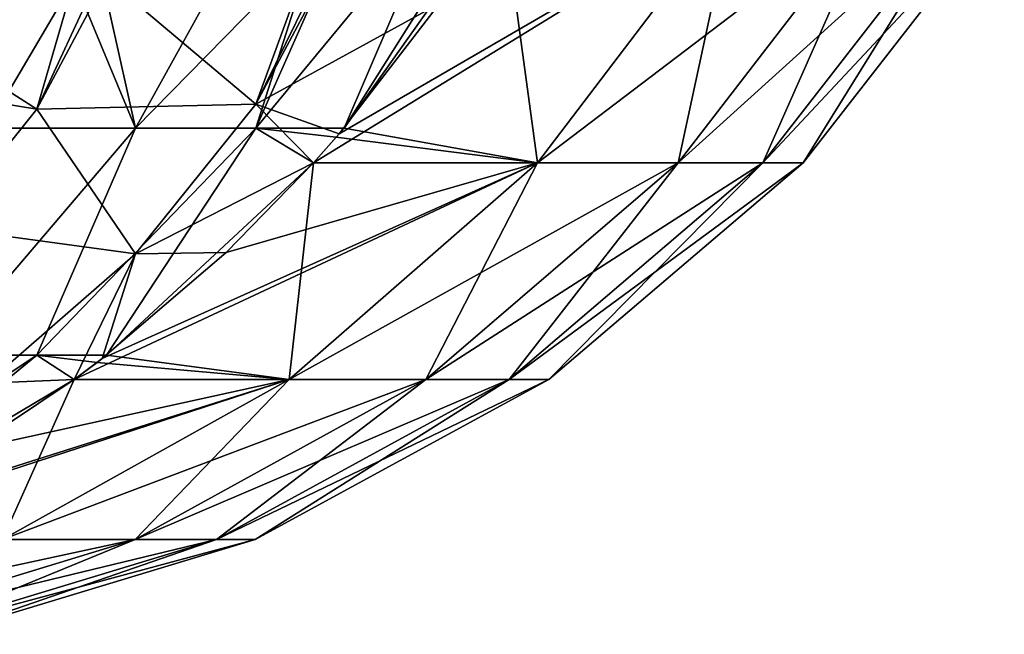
# Model space of a CAD drawing. Header units: millimetres. Extents: x -168 to 168, y -6 to 84.
# Tile 250 of 288: x 166.827 to 167.435, y 51.188 to 51.568. Entities that reach past the tile are written whole.
import ezdxf

# ---------------------------------------------------------------- set-up
doc = ezdxf.new("R2010")
doc.units = ezdxf.units.MM
doc.header["$LTSCALE"] = 65.185185
for name, color, linetype in [('655', 7, 'CONTINUOUS'), ('668', 7, 'CONTINUOUS'), ('678', 7, 'CONTINUOUS'), ('757', 7, 'CONTINUOUS'), ('770', 7, 'CONTINUOUS'), ('780', 7, 'CONTINUOUS')]:
    doc.layers.add(name, color=color, linetype=linetype)

msp = doc.modelspace()

# ---------------------------------------------------------------- linework, layer by layer
at = {"layer": '655', "linetype": 'Continuous'}
for points in [[(167.26787, 51.63869, 103.29261), (167.14686, 51.47932, 103.3196), (167.00876, 51.47924, 102.83284), (167.26787, 51.63869, 103.29261)], [(167.26787, 51.63869, 103.29261), (167.00876, 51.47924, 102.83284), (167.02441, 51.49708, 102.82723), (167.26787, 51.63869, 103.29261)], [(167.26787, 51.63869, 103.29261), (167.02441, 51.49708, 102.82723), (167.08635, 51.57753, 102.80489), (167.26787, 51.63869, 103.29261)], [(167.14687, 51.47932, 106.6804), (167.12531, 51.63838, 107.20905), (167.02751, 51.50074, 107.17391), (167.14687, 51.47932, 106.6804)], [(167.26787, 51.63869, 106.70739), (167.12531, 51.63838, 107.20905), (167.14687, 51.47932, 106.6804), (167.26787, 51.63869, 106.70739)], [(167.35624, 51.63869, 103.78408), (167.23348, 51.47932, 103.80141), (167.14686, 51.47932, 103.3196), (167.35624, 51.63869, 103.78408)], [(167.26787, 51.63869, 103.29261), (167.35624, 51.63869, 103.78408), (167.14686, 51.47932, 103.3196), (167.26787, 51.63869, 103.29261)], [(167.26787, 51.63869, 106.70739), (167.14687, 51.47932, 106.6804), (167.23348, 51.47932, 106.19858), (167.26787, 51.63869, 106.70739)], [(167.35624, 51.63869, 103.78408), (167.40945, 51.63869, 104.27162), (167.23348, 51.47932, 103.80141), (167.35624, 51.63869, 103.78408)], [(167.40945, 51.63869, 104.27162), (167.28586, 51.47932, 104.2814), (167.23348, 51.47932, 103.80141), (167.40945, 51.63869, 104.27162)], [(167.35624, 51.63869, 106.21591), (167.26787, 51.63869, 106.70739), (167.23348, 51.47932, 106.19858), (167.35624, 51.63869, 106.21591)], [(167.35624, 51.63869, 106.21591), (167.23348, 51.47932, 106.19858), (167.28586, 51.47932, 105.71859), (167.35624, 51.63869, 106.21591)], [(167.40945, 51.63869, 104.27162), (167.43467, 51.63869, 104.75738), (167.28586, 51.47932, 104.2814), (167.40945, 51.63869, 104.27162)], [(167.43467, 51.63869, 104.75738), (167.31073, 51.47932, 104.76055), (167.28586, 51.47932, 104.2814), (167.43467, 51.63869, 104.75738)], [(167.40946, 51.63869, 105.72837), (167.35624, 51.63869, 106.21591), (167.28586, 51.47932, 105.71859), (167.40946, 51.63869, 105.72837)], [(167.40946, 51.63869, 105.72837), (167.28586, 51.47932, 105.71859), (167.31073, 51.47932, 105.23944), (167.40946, 51.63869, 105.72837)], [(167.43467, 51.63869, 104.75738), (167.43467, 51.63869, 105.2426), (167.31073, 51.47932, 104.76055), (167.43467, 51.63869, 104.75738)], [(167.43467, 51.63869, 105.2426), (167.40946, 51.63869, 105.72837), (167.31073, 51.47932, 105.23944), (167.43467, 51.63869, 105.2426)], [(167.43467, 51.63869, 105.2426), (167.31073, 51.47932, 105.23944), (167.31073, 51.47932, 104.76055), (167.43467, 51.63869, 105.2426)], [(167.02271, 51.49511, 107.17219), (167.14687, 51.47932, 106.6804), (167.02751, 51.50074, 107.17391), (167.02271, 51.49511, 107.17219)], [(167.00876, 51.47925, 107.16718), (167.14687, 51.47932, 106.6804), (167.02271, 51.49511, 107.17219), (167.00876, 51.47925, 107.16718)], [(166.86103, 51.34563, 102.8859), (166.87844, 51.35865, 102.87965), (167.14686, 51.47932, 103.3196), (166.86103, 51.34563, 102.8859)], [(166.99362, 51.34565, 103.35378), (166.86103, 51.34563, 102.8859), (167.14686, 51.47932, 103.3196), (166.99362, 51.34565, 103.35378)], [(167.14686, 51.47932, 103.3196), (166.87844, 51.35865, 102.87965), (166.95486, 51.42386, 102.8522), (167.14686, 51.47932, 103.3196)], [(166.88112, 51.36071, 107.12132), (166.99362, 51.34565, 106.64621), (167.00876, 51.47925, 107.16718), (166.88112, 51.36071, 107.12132)], [(167.00876, 51.47924, 102.83284), (167.14686, 51.47932, 103.3196), (166.95486, 51.42386, 102.8522), (167.00876, 51.47924, 102.83284)], [(167.00876, 51.47925, 107.16718), (166.99362, 51.34565, 106.64621), (167.14687, 51.47932, 106.6804), (167.00876, 51.47925, 107.16718)], [(166.99362, 51.34565, 106.64621), (167.07801, 51.34565, 106.17662), (167.14687, 51.47932, 106.6804), (166.99362, 51.34565, 106.64621)], [(167.23348, 51.47932, 103.80141), (166.99362, 51.34565, 103.35378), (167.14686, 51.47932, 103.3196), (167.23348, 51.47932, 103.80141)], [(167.07801, 51.34565, 103.82337), (166.99362, 51.34565, 103.35378), (167.23348, 51.47932, 103.80141), (167.07801, 51.34565, 103.82337)], [(167.14687, 51.47932, 106.6804), (167.07801, 51.34565, 106.17662), (167.23348, 51.47932, 106.19858), (167.14687, 51.47932, 106.6804)], [(167.07801, 51.34565, 106.17662), (167.12934, 51.34565, 105.70621), (167.23348, 51.47932, 106.19858), (167.07801, 51.34565, 106.17662)], [(167.28586, 51.47932, 104.2814), (167.07801, 51.34565, 103.82337), (167.23348, 51.47932, 103.80141), (167.28586, 51.47932, 104.2814)], [(167.12934, 51.34565, 104.29378), (167.07801, 51.34565, 103.82337), (167.28586, 51.47932, 104.2814), (167.12934, 51.34565, 104.29378)], [(167.23348, 51.47932, 106.19858), (167.12934, 51.34565, 105.70621), (167.28586, 51.47932, 105.71859), (167.23348, 51.47932, 106.19858)], [(167.12934, 51.34565, 105.70621), (167.15377, 51.34565, 105.23543), (167.28586, 51.47932, 105.71859), (167.12934, 51.34565, 105.70621)], [(167.31073, 51.47932, 104.76055), (167.12934, 51.34565, 104.29378), (167.28586, 51.47932, 104.2814), (167.31073, 51.47932, 104.76055)], [(167.15377, 51.34565, 104.76456), (167.12934, 51.34565, 104.29378), (167.31073, 51.47932, 104.76055), (167.15377, 51.34565, 104.76456)], [(167.28586, 51.47932, 105.71859), (167.15377, 51.34565, 105.23543), (167.31073, 51.47932, 105.23944), (167.28586, 51.47932, 105.71859)], [(167.15377, 51.34565, 105.23543), (167.15377, 51.34565, 104.76456), (167.31073, 51.47932, 105.23944), (167.15377, 51.34565, 105.23543)], [(167.31073, 51.47932, 105.23944), (167.15377, 51.34565, 104.76456), (167.31073, 51.47932, 104.76055), (167.31073, 51.47932, 105.23944)], [(166.861, 51.34561, 107.11409), (166.99362, 51.34565, 106.64621), (166.87519, 51.35617, 107.11919), (166.861, 51.34561, 107.11409)], [(166.87519, 51.35617, 107.11919), (166.99362, 51.34565, 106.64621), (166.88112, 51.36071, 107.12132), (166.87519, 51.35617, 107.11919)], [(166.69079, 51.2471, 102.94707), (166.70884, 51.25535, 102.94058), (166.99362, 51.34565, 103.35378), (166.69079, 51.2471, 102.94707)], [(166.81688, 51.24703, 103.3932), (166.69079, 51.2471, 102.94707), (166.99362, 51.34565, 103.35378), (166.81688, 51.24703, 103.3932)], [(166.99362, 51.34565, 103.35378), (166.70884, 51.25535, 102.94058), (166.79618, 51.30231, 102.90922), (166.99362, 51.34565, 103.35378)], [(166.71054, 51.25615, 107.06003), (166.81688, 51.24703, 106.60679), (166.861, 51.34561, 107.11409), (166.71054, 51.25615, 107.06003)], [(166.86103, 51.34563, 102.8859), (166.99362, 51.34565, 103.35378), (166.79618, 51.30231, 102.90922), (166.86103, 51.34563, 102.8859)], [(167.07801, 51.34565, 103.82337), (166.81688, 51.24703, 103.3932), (166.99362, 51.34565, 103.35378), (167.07801, 51.34565, 103.82337)], [(166.861, 51.34561, 107.11409), (166.81688, 51.24703, 106.60679), (166.99362, 51.34565, 106.64621), (166.861, 51.34561, 107.11409)], [(166.81688, 51.24703, 106.60679), (166.89871, 51.24703, 106.1513), (166.99362, 51.34565, 106.64621), (166.81688, 51.24703, 106.60679)], [(166.89871, 51.24703, 103.84869), (166.81688, 51.24703, 103.3932), (167.07801, 51.34565, 103.82337), (166.89871, 51.24703, 103.84869)], [(167.12934, 51.34565, 104.29378), (166.89871, 51.24703, 103.84869), (167.07801, 51.34565, 103.82337), (167.12934, 51.34565, 104.29378)], [(166.94882, 51.24703, 104.30806), (166.89871, 51.24703, 103.84869), (167.12934, 51.34565, 104.29378), (166.94882, 51.24703, 104.30806)], [(166.99362, 51.34565, 106.64621), (166.89871, 51.24703, 106.1513), (167.07801, 51.34565, 106.17662), (166.99362, 51.34565, 106.64621)], [(166.89871, 51.24703, 106.1513), (166.94882, 51.24703, 105.69192), (167.07801, 51.34565, 106.17662), (166.89871, 51.24703, 106.1513)], [(167.15377, 51.34565, 104.76456), (166.94882, 51.24703, 104.30806), (167.12934, 51.34565, 104.29378), (167.15377, 51.34565, 104.76456)], [(166.97275, 51.24703, 104.76918), (166.94882, 51.24703, 104.30806), (167.15377, 51.34565, 104.76456), (166.97275, 51.24703, 104.76918)], [(167.07801, 51.34565, 106.17662), (166.94882, 51.24703, 105.69192), (167.12934, 51.34565, 105.70621), (167.07801, 51.34565, 106.17662)], [(166.94882, 51.24703, 105.69192), (166.97275, 51.24703, 105.23081), (167.12934, 51.34565, 105.70621), (166.94882, 51.24703, 105.69192)], [(167.15377, 51.34565, 105.23543), (166.97275, 51.24703, 104.76918), (167.15377, 51.34565, 104.76456), (167.15377, 51.34565, 105.23543)], [(167.12934, 51.34565, 105.70621), (166.97275, 51.24703, 105.23081), (167.15377, 51.34565, 105.23543), (167.12934, 51.34565, 105.70621)], [(166.97275, 51.24703, 105.23081), (166.97275, 51.24703, 104.76918), (167.15377, 51.34565, 105.23543), (166.97275, 51.24703, 105.23081)], [(166.89871, 51.24703, 103.84869), (166.6283, 51.18847, 103.43527), (166.81688, 51.24703, 103.3932), (166.89871, 51.24703, 103.84869)], [(166.70739, 51.18847, 103.87571), (166.6283, 51.18847, 103.43527), (166.89871, 51.24703, 103.84869), (166.70739, 51.18847, 103.87571)], [(166.70739, 51.18847, 106.12428), (166.75621, 51.18847, 105.67669), (166.89871, 51.24703, 106.1513), (166.70739, 51.18847, 106.12428)], [(166.81688, 51.24703, 106.60679), (166.70739, 51.18847, 106.12428), (166.89871, 51.24703, 106.1513), (166.81688, 51.24703, 106.60679)], [(166.94882, 51.24703, 104.30806), (166.70739, 51.18847, 103.87571), (166.89871, 51.24703, 103.84869), (166.94882, 51.24703, 104.30806)], [(166.75621, 51.18847, 104.3233), (166.70739, 51.18847, 103.87571), (166.94882, 51.24703, 104.30806), (166.75621, 51.18847, 104.3233)], [(166.75621, 51.18847, 105.67669), (166.7796, 51.18847, 105.22587), (166.94882, 51.24703, 105.69192), (166.75621, 51.18847, 105.67669)], [(166.89871, 51.24703, 106.1513), (166.75621, 51.18847, 105.67669), (166.94882, 51.24703, 105.69192), (166.89871, 51.24703, 106.1513)], [(166.7796, 51.18847, 104.77411), (166.75621, 51.18847, 104.3233), (166.97275, 51.24703, 104.76918), (166.7796, 51.18847, 104.77411)], [(166.97275, 51.24703, 104.76918), (166.75621, 51.18847, 104.3233), (166.94882, 51.24703, 104.30806), (166.97275, 51.24703, 104.76918)], [(166.7796, 51.18847, 105.22587), (166.7796, 51.18847, 104.77411), (166.97275, 51.24703, 105.23081), (166.7796, 51.18847, 105.22587)], [(166.94882, 51.24703, 105.69192), (166.7796, 51.18847, 105.22587), (166.97275, 51.24703, 105.23081), (166.94882, 51.24703, 105.69192)], [(166.97275, 51.24703, 105.23081), (166.7796, 51.18847, 104.77411), (166.97275, 51.24703, 104.76918), (166.97275, 51.24703, 105.23081)]]:
    msp.add_3dface(points, dxfattribs=at)
at = {"layer": '668', "linetype": 'Continuous'}
for points in [[(167.02751, 51.50074, 107.17391), (167.12531, 51.63838, 107.20905), (167.12534, 51.65607, 107.23963), (167.02751, 51.50074, 107.17391)], [(167.02751, 51.50074, 107.17391), (167.12534, 51.65607, 107.23963), (167.08635, 51.63774, 107.29941), (167.02751, 51.50074, 107.17391)], [(167.02751, 51.50074, 107.17391), (167.08635, 51.63774, 107.29941), (166.97304, 51.50074, 107.29193), (167.02751, 51.50074, 107.17391)], [(167.08635, 51.63774, 107.29941), (167.0244, 51.61687, 107.38025), (166.97304, 51.50074, 107.29193), (167.08635, 51.63774, 107.29941)], [(167.0244, 51.61687, 107.38025), (167.00879, 51.61281, 107.39846), (166.97304, 51.50074, 107.29193), (167.0244, 51.61687, 107.38025)], [(167.00879, 51.61281, 107.39846), (166.89884, 51.50074, 107.39864), (166.97304, 51.50074, 107.29193), (167.00879, 51.61281, 107.39846)], [(167.00879, 51.61281, 107.39846), (166.95486, 51.60188, 107.45614), (166.89884, 51.50074, 107.39864), (167.00879, 51.61281, 107.39846)], [(166.95486, 51.60188, 107.45614), (166.87844, 51.59305, 107.52634), (166.89884, 51.50074, 107.39864), (166.95486, 51.60188, 107.45614)], [(166.87844, 51.59305, 107.52634), (166.86106, 51.59195, 107.54071), (166.89884, 51.50074, 107.39864), (166.87844, 51.59305, 107.52634)], [(166.86106, 51.59195, 107.54071), (166.79618, 51.59048, 107.58992), (166.80717, 51.50074, 107.49079), (166.86106, 51.59195, 107.54071)], [(166.86106, 51.59195, 107.54071), (166.80717, 51.50074, 107.49079), (166.89884, 51.50074, 107.39864), (166.86106, 51.59195, 107.54071)], [(166.80717, 51.50074, 107.49079), (166.7794, 51.36073, 107.29902), (166.89884, 51.50074, 107.39864), (166.80717, 51.50074, 107.49079)], [(166.7794, 51.36073, 107.29902), (166.83807, 51.36073, 107.21464), (166.89884, 51.50074, 107.39864), (166.7794, 51.36073, 107.29902)], [(166.89884, 51.50074, 107.39864), (166.83807, 51.36073, 107.21464), (166.97304, 51.50074, 107.29193), (166.89884, 51.50074, 107.39864)], [(166.83807, 51.36073, 107.21464), (166.88112, 51.36071, 107.12132), (166.97304, 51.50074, 107.29193), (166.83807, 51.36073, 107.21464)], [(166.88112, 51.36071, 107.12132), (167.00876, 51.47925, 107.16718), (166.97304, 51.50074, 107.29193), (166.88112, 51.36071, 107.12132)], [(167.02271, 51.49511, 107.17219), (167.02751, 51.50074, 107.17391), (166.97304, 51.50074, 107.29193), (167.02271, 51.49511, 107.17219)], [(167.00876, 51.47925, 107.16718), (167.02271, 51.49511, 107.17219), (166.97304, 51.50074, 107.29193), (167.00876, 51.47925, 107.16718)], [(166.68077, 51.25616, 107.12457), (166.71054, 51.25615, 107.06003), (166.83807, 51.36073, 107.21464), (166.68077, 51.25616, 107.12457)], [(166.7794, 51.36073, 107.29902), (166.68077, 51.25616, 107.12457), (166.83807, 51.36073, 107.21464), (166.7794, 51.36073, 107.29902)], [(166.71054, 51.25615, 107.06003), (166.861, 51.34561, 107.11409), (166.83807, 51.36073, 107.21464), (166.71054, 51.25615, 107.06003)], [(166.861, 51.34561, 107.11409), (166.87519, 51.35617, 107.11919), (166.83807, 51.36073, 107.21464), (166.861, 51.34561, 107.11409)], [(166.87519, 51.35617, 107.11919), (166.88112, 51.36071, 107.12132), (166.83807, 51.36073, 107.21464), (166.87519, 51.35617, 107.11919)]]:
    msp.add_3dface(points, dxfattribs=at)
at = {"layer": '678', "linetype": 'Continuous'}
for points in [[(167.02752, 51.61771, 102.6235), (167.08635, 51.57753, 102.80489), (166.97304, 51.5155, 102.6825), (167.02752, 51.61771, 102.6235)], [(167.02271, 51.61639, 102.61775), (167.02752, 51.61771, 102.6235), (166.97304, 51.5155, 102.6825), (167.02271, 51.61639, 102.61775)], [(166.88112, 51.59324, 102.47593), (167.00877, 51.6128, 102.60152), (166.97304, 51.5155, 102.6825), (166.88112, 51.59324, 102.47593)], [(167.00877, 51.6128, 102.60152), (167.02271, 51.61639, 102.61775), (166.97304, 51.5155, 102.6825), (167.00877, 51.6128, 102.60152)], [(166.68077, 51.53815, 102.38701), (166.71054, 51.59403, 102.35473), (166.83807, 51.51243, 102.52261), (166.68077, 51.53815, 102.38701)], [(166.71054, 51.59403, 102.35473), (166.861, 51.59195, 102.45924), (166.83807, 51.51243, 102.52261), (166.71054, 51.59403, 102.35473)], [(166.83807, 51.51243, 102.52261), (166.88112, 51.59324, 102.47593), (166.97304, 51.5155, 102.6825), (166.83807, 51.51243, 102.52261)], [(166.87519, 51.59282, 102.47094), (166.88112, 51.59324, 102.47593), (166.83807, 51.51243, 102.52261), (166.87519, 51.59282, 102.47094)], [(166.861, 51.59195, 102.45924), (166.87519, 51.59282, 102.47094), (166.83807, 51.51243, 102.52261), (166.861, 51.59195, 102.45924)], [(167.08635, 51.57753, 102.80489), (167.02441, 51.49708, 102.82723), (166.97304, 51.5155, 102.6825), (167.08635, 51.57753, 102.80489)], [(166.7794, 51.43935, 102.5648), (166.68077, 51.53815, 102.38701), (166.83807, 51.51243, 102.52261), (166.7794, 51.43935, 102.5648)], [(166.89884, 51.42309, 102.73586), (166.83807, 51.51243, 102.52261), (166.97304, 51.5155, 102.6825), (166.89884, 51.42309, 102.73586)], [(167.00876, 51.47924, 102.83284), (166.89884, 51.42309, 102.73586), (166.97304, 51.5155, 102.6825), (167.00876, 51.47924, 102.83284)], [(167.02441, 51.49708, 102.82723), (167.00876, 51.47924, 102.83284), (166.97304, 51.5155, 102.6825), (167.02441, 51.49708, 102.82723)], [(166.7794, 51.43935, 102.5648), (166.83807, 51.51243, 102.52261), (166.89884, 51.42309, 102.73586), (166.7794, 51.43935, 102.5648)], [(167.00876, 51.47924, 102.83284), (166.95486, 51.42386, 102.8522), (166.89884, 51.42309, 102.73586), (167.00876, 51.47924, 102.83284)], [(166.80717, 51.34328, 102.78194), (166.7794, 51.43935, 102.5648), (166.89884, 51.42309, 102.73586), (166.80717, 51.34328, 102.78194)], [(166.86103, 51.34563, 102.8859), (166.80717, 51.34328, 102.78194), (166.89884, 51.42309, 102.73586), (166.86103, 51.34563, 102.8859)], [(166.87844, 51.35865, 102.87965), (166.86103, 51.34563, 102.8859), (166.89884, 51.42309, 102.73586), (166.87844, 51.35865, 102.87965)], [(166.95486, 51.42386, 102.8522), (166.87844, 51.35865, 102.87965), (166.89884, 51.42309, 102.73586), (166.95486, 51.42386, 102.8522)], [(166.86103, 51.34563, 102.8859), (166.79618, 51.30231, 102.90922), (166.80717, 51.34328, 102.78194), (166.86103, 51.34563, 102.8859)]]:
    msp.add_3dface(points, dxfattribs=at)
at = {"layer": '757', "linetype": 'Continuous'}
for points in [[(167.26787, 51.63869, -106.70739), (167.14686, 51.47932, -106.6804), (167.00876, 51.47924, -107.16716), (167.26787, 51.63869, -106.70739)], [(167.26787, 51.63869, -106.70739), (167.00876, 51.47924, -107.16716), (167.02441, 51.49708, -107.17277), (167.26787, 51.63869, -106.70739)], [(167.26787, 51.63869, -106.70739), (167.02441, 51.49708, -107.17277), (167.08635, 51.57753, -107.19511), (167.26787, 51.63869, -106.70739)], [(167.14687, 51.47932, -103.3196), (167.12531, 51.63838, -102.79095), (167.02751, 51.50074, -102.82609), (167.14687, 51.47932, -103.3196)], [(167.26787, 51.63869, -103.29261), (167.12531, 51.63838, -102.79095), (167.14687, 51.47932, -103.3196), (167.26787, 51.63869, -103.29261)], [(167.35624, 51.63869, -106.21592), (167.23348, 51.47932, -106.19859), (167.14686, 51.47932, -106.6804), (167.35624, 51.63869, -106.21592)], [(167.26787, 51.63869, -106.70739), (167.35624, 51.63869, -106.21592), (167.14686, 51.47932, -106.6804), (167.26787, 51.63869, -106.70739)], [(167.26787, 51.63869, -103.29261), (167.14687, 51.47932, -103.3196), (167.23348, 51.47932, -103.80142), (167.26787, 51.63869, -103.29261)], [(167.35624, 51.63869, -106.21592), (167.40945, 51.63869, -105.72838), (167.23348, 51.47932, -106.19859), (167.35624, 51.63869, -106.21592)], [(167.40945, 51.63869, -105.72838), (167.28586, 51.47932, -105.7186), (167.23348, 51.47932, -106.19859), (167.40945, 51.63869, -105.72838)], [(167.35624, 51.63869, -103.78409), (167.26787, 51.63869, -103.29261), (167.23348, 51.47932, -103.80142), (167.35624, 51.63869, -103.78409)], [(167.35624, 51.63869, -103.78409), (167.23348, 51.47932, -103.80142), (167.28586, 51.47932, -104.28141), (167.35624, 51.63869, -103.78409)], [(167.40945, 51.63869, -105.72838), (167.43467, 51.63869, -105.24262), (167.28586, 51.47932, -105.7186), (167.40945, 51.63869, -105.72838)], [(167.43467, 51.63869, -105.24262), (167.31073, 51.47932, -105.23945), (167.28586, 51.47932, -105.7186), (167.43467, 51.63869, -105.24262)], [(167.40946, 51.63869, -104.27163), (167.35624, 51.63869, -103.78409), (167.28586, 51.47932, -104.28141), (167.40946, 51.63869, -104.27163)], [(167.40946, 51.63869, -104.27163), (167.28586, 51.47932, -104.28141), (167.31073, 51.47932, -104.76056), (167.40946, 51.63869, -104.27163)], [(167.43467, 51.63869, -105.24262), (167.43467, 51.63869, -104.7574), (167.31073, 51.47932, -105.23945), (167.43467, 51.63869, -105.24262)], [(167.43467, 51.63869, -104.7574), (167.40946, 51.63869, -104.27163), (167.31073, 51.47932, -104.76056), (167.43467, 51.63869, -104.7574)], [(167.43467, 51.63869, -104.7574), (167.31073, 51.47932, -104.76056), (167.31073, 51.47932, -105.23945), (167.43467, 51.63869, -104.7574)], [(167.02271, 51.49511, -102.82781), (167.14687, 51.47932, -103.3196), (167.02751, 51.50074, -102.82609), (167.02271, 51.49511, -102.82781)], [(167.00876, 51.47925, -102.83282), (167.14687, 51.47932, -103.3196), (167.02271, 51.49511, -102.82781), (167.00876, 51.47925, -102.83282)], [(166.86103, 51.34563, -107.1141), (166.87844, 51.35865, -107.12035), (167.14686, 51.47932, -106.6804), (166.86103, 51.34563, -107.1141)], [(166.99362, 51.34565, -106.64622), (166.86103, 51.34563, -107.1141), (167.14686, 51.47932, -106.6804), (166.99362, 51.34565, -106.64622)], [(167.14686, 51.47932, -106.6804), (166.87844, 51.35865, -107.12035), (166.95486, 51.42386, -107.1478), (167.14686, 51.47932, -106.6804)], [(166.88112, 51.36071, -102.87868), (166.99362, 51.34565, -103.35379), (167.00876, 51.47925, -102.83282), (166.88112, 51.36071, -102.87868)], [(167.00876, 51.47924, -107.16716), (167.14686, 51.47932, -106.6804), (166.95486, 51.42386, -107.1478), (167.00876, 51.47924, -107.16716)], [(167.00876, 51.47925, -102.83282), (166.99362, 51.34565, -103.35379), (167.14687, 51.47932, -103.3196), (167.00876, 51.47925, -102.83282)], [(166.99362, 51.34565, -103.35379), (167.07801, 51.34565, -103.82338), (167.14687, 51.47932, -103.3196), (166.99362, 51.34565, -103.35379)], [(167.23348, 51.47932, -106.19859), (166.99362, 51.34565, -106.64622), (167.14686, 51.47932, -106.6804), (167.23348, 51.47932, -106.19859)], [(167.07801, 51.34565, -106.17663), (166.99362, 51.34565, -106.64622), (167.23348, 51.47932, -106.19859), (167.07801, 51.34565, -106.17663)], [(167.14687, 51.47932, -103.3196), (167.07801, 51.34565, -103.82338), (167.23348, 51.47932, -103.80142), (167.14687, 51.47932, -103.3196)], [(167.07801, 51.34565, -103.82338), (167.12934, 51.34565, -104.29379), (167.23348, 51.47932, -103.80142), (167.07801, 51.34565, -103.82338)], [(167.28586, 51.47932, -105.7186), (167.07801, 51.34565, -106.17663), (167.23348, 51.47932, -106.19859), (167.28586, 51.47932, -105.7186)], [(167.12934, 51.34565, -105.70622), (167.07801, 51.34565, -106.17663), (167.28586, 51.47932, -105.7186), (167.12934, 51.34565, -105.70622)], [(167.23348, 51.47932, -103.80142), (167.12934, 51.34565, -104.29379), (167.28586, 51.47932, -104.28141), (167.23348, 51.47932, -103.80142)], [(167.12934, 51.34565, -104.29379), (167.15377, 51.34565, -104.76457), (167.28586, 51.47932, -104.28141), (167.12934, 51.34565, -104.29379)], [(167.31073, 51.47932, -105.23945), (167.12934, 51.34565, -105.70622), (167.28586, 51.47932, -105.7186), (167.31073, 51.47932, -105.23945)], [(167.15377, 51.34565, -105.23544), (167.12934, 51.34565, -105.70622), (167.31073, 51.47932, -105.23945), (167.15377, 51.34565, -105.23544)], [(167.28586, 51.47932, -104.28141), (167.15377, 51.34565, -104.76457), (167.31073, 51.47932, -104.76056), (167.28586, 51.47932, -104.28141)], [(167.15377, 51.34565, -104.76457), (167.15377, 51.34565, -105.23544), (167.31073, 51.47932, -104.76056), (167.15377, 51.34565, -104.76457)], [(167.31073, 51.47932, -104.76056), (167.15377, 51.34565, -105.23544), (167.31073, 51.47932, -105.23945), (167.31073, 51.47932, -104.76056)], [(166.861, 51.34561, -102.88591), (166.99362, 51.34565, -103.35379), (166.87519, 51.35617, -102.88081), (166.861, 51.34561, -102.88591)], [(166.87519, 51.35617, -102.88081), (166.99362, 51.34565, -103.35379), (166.88112, 51.36071, -102.87868), (166.87519, 51.35617, -102.88081)], [(166.69079, 51.2471, -107.05293), (166.70884, 51.25535, -107.05942), (166.99362, 51.34565, -106.64622), (166.69079, 51.2471, -107.05293)], [(166.81688, 51.24703, -106.6068), (166.69079, 51.2471, -107.05293), (166.99362, 51.34565, -106.64622), (166.81688, 51.24703, -106.6068)], [(166.99362, 51.34565, -106.64622), (166.70884, 51.25535, -107.05942), (166.79618, 51.30231, -107.09078), (166.99362, 51.34565, -106.64622)], [(166.71054, 51.25615, -102.93997), (166.81688, 51.24703, -103.39321), (166.861, 51.34561, -102.88591), (166.71054, 51.25615, -102.93997)], [(166.86103, 51.34563, -107.1141), (166.99362, 51.34565, -106.64622), (166.79618, 51.30231, -107.09078), (166.86103, 51.34563, -107.1141)], [(167.07801, 51.34565, -106.17663), (166.81688, 51.24703, -106.6068), (166.99362, 51.34565, -106.64622), (167.07801, 51.34565, -106.17663)], [(166.861, 51.34561, -102.88591), (166.81688, 51.24703, -103.39321), (166.99362, 51.34565, -103.35379), (166.861, 51.34561, -102.88591)], [(166.81688, 51.24703, -103.39321), (166.89871, 51.24703, -103.8487), (166.99362, 51.34565, -103.35379), (166.81688, 51.24703, -103.39321)], [(166.89871, 51.24703, -106.15131), (166.81688, 51.24703, -106.6068), (167.07801, 51.34565, -106.17663), (166.89871, 51.24703, -106.15131)], [(167.12934, 51.34565, -105.70622), (166.89871, 51.24703, -106.15131), (167.07801, 51.34565, -106.17663), (167.12934, 51.34565, -105.70622)], [(166.94882, 51.24703, -105.69194), (166.89871, 51.24703, -106.15131), (167.12934, 51.34565, -105.70622), (166.94882, 51.24703, -105.69194)], [(166.99362, 51.34565, -103.35379), (166.89871, 51.24703, -103.8487), (167.07801, 51.34565, -103.82338), (166.99362, 51.34565, -103.35379)], [(166.89871, 51.24703, -103.8487), (166.94882, 51.24703, -104.30808), (167.07801, 51.34565, -103.82338), (166.89871, 51.24703, -103.8487)], [(167.15377, 51.34565, -105.23544), (166.94882, 51.24703, -105.69194), (167.12934, 51.34565, -105.70622), (167.15377, 51.34565, -105.23544)], [(166.97275, 51.24703, -105.23082), (166.94882, 51.24703, -105.69194), (167.15377, 51.34565, -105.23544), (166.97275, 51.24703, -105.23082)], [(167.07801, 51.34565, -103.82338), (166.94882, 51.24703, -104.30808), (167.12934, 51.34565, -104.29379), (167.07801, 51.34565, -103.82338)], [(166.94882, 51.24703, -104.30808), (166.97275, 51.24703, -104.76919), (167.12934, 51.34565, -104.29379), (166.94882, 51.24703, -104.30808)], [(167.15377, 51.34565, -104.76457), (166.97275, 51.24703, -105.23082), (167.15377, 51.34565, -105.23544), (167.15377, 51.34565, -104.76457)], [(167.12934, 51.34565, -104.29379), (166.97275, 51.24703, -104.76919), (167.15377, 51.34565, -104.76457), (167.12934, 51.34565, -104.29379)], [(166.97275, 51.24703, -104.76919), (166.97275, 51.24703, -105.23082), (167.15377, 51.34565, -104.76457), (166.97275, 51.24703, -104.76919)], [(166.89871, 51.24703, -106.15131), (166.6283, 51.18847, -106.56473), (166.81688, 51.24703, -106.6068), (166.89871, 51.24703, -106.15131)], [(166.70739, 51.18847, -106.12429), (166.6283, 51.18847, -106.56473), (166.89871, 51.24703, -106.15131), (166.70739, 51.18847, -106.12429)], [(166.70739, 51.18847, -103.87572), (166.75621, 51.18847, -104.32331), (166.89871, 51.24703, -103.8487), (166.70739, 51.18847, -103.87572)], [(166.81688, 51.24703, -103.39321), (166.70739, 51.18847, -103.87572), (166.89871, 51.24703, -103.8487), (166.81688, 51.24703, -103.39321)], [(166.94882, 51.24703, -105.69194), (166.70739, 51.18847, -106.12429), (166.89871, 51.24703, -106.15131), (166.94882, 51.24703, -105.69194)], [(166.75621, 51.18847, -105.6767), (166.70739, 51.18847, -106.12429), (166.94882, 51.24703, -105.69194), (166.75621, 51.18847, -105.6767)], [(166.75621, 51.18847, -104.32331), (166.7796, 51.18847, -104.77413), (166.94882, 51.24703, -104.30808), (166.75621, 51.18847, -104.32331)], [(166.89871, 51.24703, -103.8487), (166.75621, 51.18847, -104.32331), (166.94882, 51.24703, -104.30808), (166.89871, 51.24703, -103.8487)], [(166.7796, 51.18847, -105.22589), (166.75621, 51.18847, -105.6767), (166.97275, 51.24703, -105.23082), (166.7796, 51.18847, -105.22589)], [(166.97275, 51.24703, -105.23082), (166.75621, 51.18847, -105.6767), (166.94882, 51.24703, -105.69194), (166.97275, 51.24703, -105.23082)], [(166.7796, 51.18847, -104.77413), (166.7796, 51.18847, -105.22589), (166.97275, 51.24703, -104.76919), (166.7796, 51.18847, -104.77413)], [(166.94882, 51.24703, -104.30808), (166.7796, 51.18847, -104.77413), (166.97275, 51.24703, -104.76919), (166.94882, 51.24703, -104.30808)], [(166.97275, 51.24703, -104.76919), (166.7796, 51.18847, -105.22589), (166.97275, 51.24703, -105.23082), (166.97275, 51.24703, -104.76919)]]:
    msp.add_3dface(points, dxfattribs=at)
at = {"layer": '770', "linetype": 'Continuous'}
for points in [[(167.02751, 51.50074, -102.82609), (167.12531, 51.63838, -102.79095), (167.12534, 51.65607, -102.76037), (167.02751, 51.50074, -102.82609)], [(167.02751, 51.50074, -102.82609), (167.12534, 51.65607, -102.76037), (167.08635, 51.63774, -102.70059), (167.02751, 51.50074, -102.82609)], [(167.02751, 51.50074, -102.82609), (167.08635, 51.63774, -102.70059), (166.97304, 51.50074, -102.70807), (167.02751, 51.50074, -102.82609)], [(167.08635, 51.63774, -102.70059), (167.0244, 51.61687, -102.61975), (166.97304, 51.50074, -102.70807), (167.08635, 51.63774, -102.70059)], [(167.0244, 51.61687, -102.61975), (167.00879, 51.61281, -102.60154), (166.97304, 51.50074, -102.70807), (167.0244, 51.61687, -102.61975)], [(167.00879, 51.61281, -102.60154), (166.89884, 51.50074, -102.60136), (166.97304, 51.50074, -102.70807), (167.00879, 51.61281, -102.60154)], [(167.00879, 51.61281, -102.60154), (166.95486, 51.60188, -102.54386), (166.89884, 51.50074, -102.60136), (167.00879, 51.61281, -102.60154)], [(166.95486, 51.60188, -102.54386), (166.87844, 51.59305, -102.47366), (166.89884, 51.50074, -102.60136), (166.95486, 51.60188, -102.54386)], [(166.87844, 51.59305, -102.47366), (166.86106, 51.59195, -102.45929), (166.89884, 51.50074, -102.60136), (166.87844, 51.59305, -102.47366)], [(166.86106, 51.59195, -102.45929), (166.79618, 51.59048, -102.41008), (166.80717, 51.50074, -102.50921), (166.86106, 51.59195, -102.45929)], [(166.86106, 51.59195, -102.45929), (166.80717, 51.50074, -102.50921), (166.89884, 51.50074, -102.60136), (166.86106, 51.59195, -102.45929)], [(166.80717, 51.50074, -102.50921), (166.7794, 51.36073, -102.70098), (166.89884, 51.50074, -102.60136), (166.80717, 51.50074, -102.50921)], [(166.7794, 51.36073, -102.70098), (166.83807, 51.36073, -102.78536), (166.89884, 51.50074, -102.60136), (166.7794, 51.36073, -102.70098)], [(166.89884, 51.50074, -102.60136), (166.83807, 51.36073, -102.78536), (166.97304, 51.50074, -102.70807), (166.89884, 51.50074, -102.60136)], [(166.83807, 51.36073, -102.78536), (166.88112, 51.36071, -102.87868), (166.97304, 51.50074, -102.70807), (166.83807, 51.36073, -102.78536)], [(166.88112, 51.36071, -102.87868), (167.00876, 51.47925, -102.83282), (166.97304, 51.50074, -102.70807), (166.88112, 51.36071, -102.87868)], [(167.02271, 51.49511, -102.82781), (167.02751, 51.50074, -102.82609), (166.97304, 51.50074, -102.70807), (167.02271, 51.49511, -102.82781)], [(167.00876, 51.47925, -102.83282), (167.02271, 51.49511, -102.82781), (166.97304, 51.50074, -102.70807), (167.00876, 51.47925, -102.83282)], [(166.68077, 51.25616, -102.87543), (166.71054, 51.25615, -102.93997), (166.83807, 51.36073, -102.78536), (166.68077, 51.25616, -102.87543)], [(166.7794, 51.36073, -102.70098), (166.68077, 51.25616, -102.87543), (166.83807, 51.36073, -102.78536), (166.7794, 51.36073, -102.70098)], [(166.71054, 51.25615, -102.93997), (166.861, 51.34561, -102.88591), (166.83807, 51.36073, -102.78536), (166.71054, 51.25615, -102.93997)], [(166.861, 51.34561, -102.88591), (166.87519, 51.35617, -102.88081), (166.83807, 51.36073, -102.78536), (166.861, 51.34561, -102.88591)], [(166.87519, 51.35617, -102.88081), (166.88112, 51.36071, -102.87868), (166.83807, 51.36073, -102.78536), (166.87519, 51.35617, -102.88081)]]:
    msp.add_3dface(points, dxfattribs=at)
at = {"layer": '780', "linetype": 'Continuous'}
for points in [[(167.02752, 51.61771, -107.3765), (167.08635, 51.57753, -107.19511), (166.97304, 51.5155, -107.3175), (167.02752, 51.61771, -107.3765)], [(167.02271, 51.61639, -107.38225), (167.02752, 51.61771, -107.3765), (166.97304, 51.5155, -107.3175), (167.02271, 51.61639, -107.38225)], [(166.88112, 51.59324, -107.52407), (167.00877, 51.6128, -107.39848), (166.97304, 51.5155, -107.3175), (166.88112, 51.59324, -107.52407)], [(167.00877, 51.6128, -107.39848), (167.02271, 51.61639, -107.38225), (166.97304, 51.5155, -107.3175), (167.00877, 51.6128, -107.39848)], [(166.68077, 51.53815, -107.61299), (166.71054, 51.59403, -107.64527), (166.83807, 51.51243, -107.47739), (166.68077, 51.53815, -107.61299)], [(166.71054, 51.59403, -107.64527), (166.861, 51.59195, -107.54076), (166.83807, 51.51243, -107.47739), (166.71054, 51.59403, -107.64527)], [(166.83807, 51.51243, -107.47739), (166.88112, 51.59324, -107.52407), (166.97304, 51.5155, -107.3175), (166.83807, 51.51243, -107.47739)], [(166.87519, 51.59282, -107.52906), (166.88112, 51.59324, -107.52407), (166.83807, 51.51243, -107.47739), (166.87519, 51.59282, -107.52906)], [(166.861, 51.59195, -107.54076), (166.87519, 51.59282, -107.52906), (166.83807, 51.51243, -107.47739), (166.861, 51.59195, -107.54076)], [(167.08635, 51.57753, -107.19511), (167.02441, 51.49708, -107.17277), (166.97304, 51.5155, -107.3175), (167.08635, 51.57753, -107.19511)], [(166.7794, 51.43935, -107.4352), (166.68077, 51.53815, -107.61299), (166.83807, 51.51243, -107.47739), (166.7794, 51.43935, -107.4352)], [(166.89884, 51.42309, -107.26414), (166.83807, 51.51243, -107.47739), (166.97304, 51.5155, -107.3175), (166.89884, 51.42309, -107.26414)], [(167.00876, 51.47924, -107.16716), (166.89884, 51.42309, -107.26414), (166.97304, 51.5155, -107.3175), (167.00876, 51.47924, -107.16716)], [(167.02441, 51.49708, -107.17277), (167.00876, 51.47924, -107.16716), (166.97304, 51.5155, -107.3175), (167.02441, 51.49708, -107.17277)], [(166.7794, 51.43935, -107.4352), (166.83807, 51.51243, -107.47739), (166.89884, 51.42309, -107.26414), (166.7794, 51.43935, -107.4352)], [(167.00876, 51.47924, -107.16716), (166.95486, 51.42386, -107.1478), (166.89884, 51.42309, -107.26414), (167.00876, 51.47924, -107.16716)], [(166.80717, 51.34328, -107.21806), (166.7794, 51.43935, -107.4352), (166.89884, 51.42309, -107.26414), (166.80717, 51.34328, -107.21806)], [(166.86103, 51.34563, -107.1141), (166.80717, 51.34328, -107.21806), (166.89884, 51.42309, -107.26414), (166.86103, 51.34563, -107.1141)], [(166.87844, 51.35865, -107.12035), (166.86103, 51.34563, -107.1141), (166.89884, 51.42309, -107.26414), (166.87844, 51.35865, -107.12035)], [(166.95486, 51.42386, -107.1478), (166.87844, 51.35865, -107.12035), (166.89884, 51.42309, -107.26414), (166.95486, 51.42386, -107.1478)], [(166.86103, 51.34563, -107.1141), (166.79618, 51.30231, -107.09078), (166.80717, 51.34328, -107.21806), (166.86103, 51.34563, -107.1141)]]:
    msp.add_3dface(points, dxfattribs=at)

doc.saveas('drawing.dxf')
